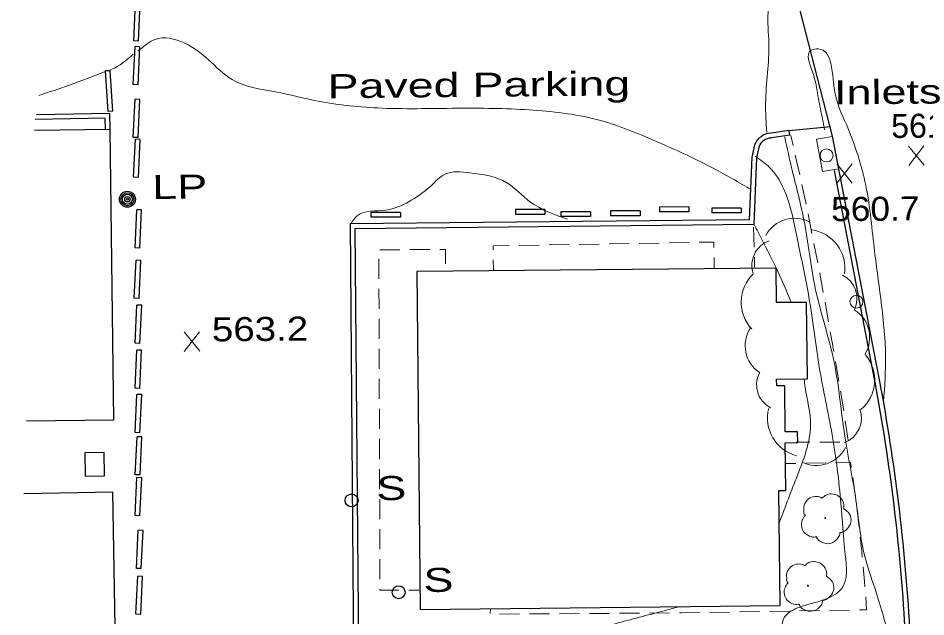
# Model space of a CAD drawing. Extents: x 2361708 to 2370558, y 6977955 to 6991887.
# Drawn here: x 2365802.1 to 2365983.6, y 6985995.7 to 6986115.3 of the extents above; entities that cross this region are included whole.
import ezdxf

# ---------------------------------------------------------------- set-up
doc = ezdxf.new("R2010")
doc.units = 0
doc.header["$LTSCALE"] = 1.9
for name, color, linetype, lineweight in [('11', 7, 'Continuous', 25), ('13', 7, 'Continuous', 13), ('2', 7, 'Continuous', 25), ('20', 7, 'Continuous', 25), ('21', 7, 'Continuous', 25), ('23', 7, 'Continuous', 25), ('29', 7, 'Continuous', 13), ('31', 7, 'Continuous', 13), ('35', 7, 'Continuous', 13), ('9', 7, 'Continuous', 13)]:
    doc.layers.add(name, color=color, linetype=linetype, lineweight=lineweight)

msp = doc.modelspace()

# ---------------------------------------------------------------- linework, layer by layer
at = {"layer": '11'}
msp.add_line((2365803.777, 6986034.802), (2365821.236, 6986035.008), dxfattribs=at)
for points in [[(2365821.236, 6986035.008), (2365820.543, 6986093.054), (2365805.434, 6986092.87)], [(2365802.135, 6985974.023), (2365821.883, 6985974.361), (2365821.073, 6986020.575), (2365803.275, 6986020.266)]]:
    msp.add_lwpolyline(points, dxfattribs=at)
msp.add_lwpolyline([(2365882.509, 6985997.089), (2365954.505, 6985997.905), (2365954.247, 6986020.883), (2365955.626, 6986020.896), (2365955.535, 6986030.466), (2365958.035, 6986030.49), (2365958.015, 6986032.65), (2365955.535, 6986032.626), (2365955.447, 6986041.816), (2365953.817, 6986041.8), (2365953.804, 6986043.19), (2365959.954, 6986043.248), (2365959.809, 6986058.518), (2365953.789, 6986058.461), (2365953.723, 6986065.361), (2365881.866, 6986064.676)], close=True, dxfattribs=at)
at = {"layer": '13'}
for p, q in [((2365956.681, 6986091.84), (2365957.11, 6986089.883)), ((2365957.548, 6986087.928), (2365958.416, 6986084.026)), ((2365958.844, 6986082.07), (2365959.711, 6986078.168)), ((2365960.101, 6986076.201), (2365960.878, 6986072.279)), ((2365949.293, 6986069.528), (2365949.185, 6986073.527)), ((2365902.338, 6986069.892), (2365906.337, 6986069.96)), ((2365908.337, 6986069.999), (2365912.336, 6986070.067)), ((2365914.336, 6986070.106), (2365918.336, 6986070.174)), ((2365920.335, 6986070.203), (2365924.335, 6986070.271)), ((2365926.335, 6986070.31), (2365930.334, 6986070.378)), ((2365932.334, 6986070.407), (2365936.334, 6986070.475)), ((2365961.267, 6986070.312), (2365962.044, 6986066.389)), ((2365874.445, 6986069.026), (2365878.444, 6986069.044)), ((2365880.445, 6986069.053), (2365884.445, 6986069.061)), ((2365874.28, 6986063.204), (2365874.272, 6986067.204)), ((2365897.184, 6986065.032), (2365897.145, 6986067.032)), ((2365941.293, 6986067.462), (2365941.333, 6986065.342)), ((2365949.401, 6986065.529), (2365949.352, 6986067.529)), ((2365874.297, 6986057.204), (2365874.289, 6986061.204)), ((2365963.489, 6986058.523), (2365964.196, 6986054.589)), ((2365874.324, 6986051.204), (2365874.306, 6986055.204)), ((2365874.341, 6986045.204), (2365874.333, 6986049.204)), ((2365965.561, 6986046.702), (2365966.229, 6986042.758)), ((2365874.358, 6986039.204), (2365874.35, 6986043.204)), ((2365966.558, 6986040.781), (2365967.226, 6986036.838)), ((2365874.375, 6986033.203), (2365874.367, 6986037.204)), ((2365967.524, 6986034.86), (2365968.102, 6986030.906)), ((2365874.403, 6986027.203), (2365874.385, 6986031.203)), ((2365960.465, 6986030.553), (2365957.705, 6986030.546)), ((2365966.465, 6986030.58), (2365962.465, 6986030.562)), ((2365959.654, 6986026.375), (2365963.654, 6986026.453)), ((2365874.42, 6986021.203), (2365874.411, 6986025.203)), ((2365955.655, 6986026.297), (2365957.655, 6986026.336)), ((2365874.437, 6986015.203), (2365874.428, 6986019.203)), ((2365874.454, 6986009.203), (2365874.446, 6986013.203)), ((2365874.481, 6986003.203), (2365874.463, 6986007.203)), ((2365882.262, 6986001.007), (2365880.262, 6986000.998)), ((2365896.528, 6985996.312), (2365896.608, 6985997.283)), ((2365902.389, 6985996.228), (2365898.389, 6985996.2)), ((2365908.389, 6985996.266), (2365904.389, 6985996.237)), ((2365914.388, 6985996.312), (2365910.388, 6985996.285)), ((2365920.388, 6985996.349), (2365916.389, 6985996.322)), ((2365926.388, 6985996.397), (2365922.388, 6985996.369)), ((2365932.388, 6985996.434), (2365928.388, 6985996.406)), ((2365944.387, 6985996.608), (2365940.388, 6985996.54)), ((2365950.386, 6985996.715), (2365946.387, 6985996.647)), ((2365956.386, 6985996.812), (2365952.386, 6985996.744)), ((2365962.385, 6985996.91), (2365958.386, 6985996.841)), ((2365968.384, 6985997.007), (2365964.385, 6985996.938))]:
    msp.add_line(p, q, dxfattribs=at)
for points in [[(2365938.334, 6986070.514), (2365941.233, 6986070.562), (2365941.253, 6986069.462)], [(2365886.444, 6986069.07), (2365887.595, 6986069.071), (2365887.612, 6986066.221)], [(2365897.115, 6986069.031), (2365897.098, 6986069.792), (2365900.338, 6986069.853)], [(2365962.423, 6986064.423), (2365962.443, 6986064.334), (2365963.13, 6986060.489)], [(2365964.545, 6986052.623), (2365964.925, 6986050.527), (2365965.232, 6986048.679)], [(2365965.654, 6986026.492), (2365968.573, 6986026.55), (2365968.733, 6986025.481)], [(2365969.022, 6986023.504), (2365969.45, 6986020.608), (2365969.58, 6986019.539)], [(2365969.829, 6986017.551), (2365970.186, 6986014.675), (2365970.307, 6986013.576)], [(2365970.516, 6986011.587), (2365970.823, 6986008.73), (2365970.934, 6986007.611)], [(2365971.123, 6986005.623), (2365971.4, 6986002.736), (2365971.48, 6986001.636)], [(2365878.262, 6986000.989), (2365874.492, 6986000.973), (2365874.49, 6986001.203)], [(2365971.619, 6985999.638), (2365971.804, 6985997.059), (2365970.384, 6985997.036)], [(2365938.388, 6985996.511), (2365934.798, 6985996.447), (2365934.388, 6985996.443)]]:
    msp.add_lwpolyline(points, dxfattribs=at)
at = {"layer": '2'}
for p, q in [((2365965.003, 6986091.709), (2365956.727, 6986123.782)), ((2365825.245, 6986110.77), (2365825.602, 6986118.383)), ((2365826.205, 6986110.729), (2365826.563, 6986118.342)), ((2365826.205, 6986110.729), (2365825.245, 6986110.77)), ((2365825.148, 6986102.028), (2365825.505, 6986109.642)), ((2365826.466, 6986109.601), (2365825.505, 6986109.642)), ((2365826.108, 6986101.988), (2365826.466, 6986109.601)), ((2365820.551, 6986104.825), (2365819.592, 6986104.765)), ((2365820.119, 6986096.65), (2365819.592, 6986104.765)), ((2365821.078, 6986096.709), (2365820.551, 6986104.825)), ((2365826.108, 6986101.988), (2365825.148, 6986102.028)), ((2365825.158, 6986091.488), (2365825.516, 6986099.102)), ((2365826.476, 6986099.061), (2365825.516, 6986099.102)), ((2365826.119, 6986091.447), (2365826.476, 6986099.061)), ((2365821.078, 6986096.709), (2365820.119, 6986096.65)), ((2365956.321, 6986092.886), (2365964.614, 6986093.695)), ((2365956.321, 6986092.886), (2365952.657, 6986092.322)), ((2365956.47, 6986091.938), (2365952.806, 6986091.373)), ((2365956.47, 6986091.938), (2365956.321, 6986092.886)), ((2365826.119, 6986091.447), (2365825.158, 6986091.488)), ((2365825.234, 6986083.518), (2365825.592, 6986091.132)), ((2365826.552, 6986091.091), (2365825.592, 6986091.132)), ((2365826.194, 6986083.477), (2365826.552, 6986091.091)), ((2365974.46, 6986042.707), (2365965.003, 6986091.709)), ((2365973.521, 6986042.528), (2365965.348, 6986084.872)), ((2365826.194, 6986083.477), (2365825.234, 6986083.518)), ((2365930.356, 6986077.569), (2365930.355, 6986076.608)), ((2365936.276, 6986077.575), (2365930.356, 6986077.569)), ((2365936.276, 6986077.575), (2365936.275, 6986076.615)), ((2365940.829, 6986077.338), (2365940.828, 6986076.378)), ((2365946.749, 6986077.345), (2365940.829, 6986077.338)), ((2365946.749, 6986077.345), (2365946.748, 6986076.384)), ((2365825.508, 6986069.42), (2365825.866, 6986077.034)), ((2365826.826, 6986076.993), (2365825.866, 6986077.034)), ((2365826.469, 6986069.379), (2365826.826, 6986076.993)), ((2365872.683, 6986076.489), (2365872.682, 6986075.529)), ((2365878.603, 6986075.536), (2365872.682, 6986075.529)), ((2365878.603, 6986076.496), (2365872.683, 6986076.489)), ((2365878.603, 6986076.496), (2365878.603, 6986075.536)), ((2365907.489, 6986077.051), (2365901.569, 6986077.045)), ((2365901.569, 6986077.045), (2365901.569, 6986076.084)), ((2365907.489, 6986076.091), (2365901.569, 6986076.084)), ((2365907.489, 6986077.051), (2365907.489, 6986076.091)), ((2365910.654, 6986076.631), (2365910.653, 6986075.671)), ((2365916.573, 6986075.677), (2365910.653, 6986075.671)), ((2365916.574, 6986076.637), (2365910.654, 6986076.631)), ((2365916.574, 6986076.637), (2365916.573, 6986075.677)), ((2365920.573, 6986076.785), (2365920.572, 6986075.825)), ((2365926.492, 6986075.832), (2365920.572, 6986075.825)), ((2365926.493, 6986076.792), (2365920.573, 6986076.785)), ((2365926.493, 6986076.792), (2365926.492, 6986075.832)), ((2365936.275, 6986076.615), (2365930.355, 6986076.608)), ((2365946.748, 6986076.384), (2365940.828, 6986076.378)), ((2365826.469, 6986069.379), (2365825.508, 6986069.42)), ((2365825.345, 6986059.328), (2365825.702, 6986066.942)), ((2365826.662, 6986066.901), (2365825.702, 6986066.942)), ((2365826.305, 6986059.287), (2365826.662, 6986066.901)), ((2365826.305, 6986059.287), (2365825.345, 6986059.328)), ((2365825.52, 6986050.349), (2365825.877, 6986057.963)), ((2365826.838, 6986057.923), (2365825.877, 6986057.963)), ((2365826.48, 6986050.308), (2365826.838, 6986057.923)), ((2365826.48, 6986050.308), (2365825.52, 6986050.349)), ((2365825.516, 6986041.369), (2365825.873, 6986048.983)), ((2365826.833, 6986048.942), (2365825.873, 6986048.983)), ((2365826.476, 6986041.328), (2365826.833, 6986048.942)), ((2365826.476, 6986041.328), (2365825.516, 6986041.369)), ((2365825.52, 6986032.498), (2365825.877, 6986040.112)), ((2365826.837, 6986040.071), (2365825.877, 6986040.112)), ((2365826.48, 6986032.458), (2365826.837, 6986040.071)), ((2365826.48, 6986032.458), (2365825.52, 6986032.498)), ((2365825.56, 6986024.048), (2365825.918, 6986031.662)), ((2365826.878, 6986031.621), (2365825.918, 6986031.662)), ((2365826.52, 6986024.008), (2365826.878, 6986031.621)), ((2365825.538, 6986015.898), (2365825.895, 6986023.512)), ((2365826.52, 6986024.008), (2365825.56, 6986024.048)), ((2365826.856, 6986023.471), (2365825.895, 6986023.512)), ((2365826.498, 6986015.857), (2365826.856, 6986023.471)), ((2365826.498, 6986015.857), (2365825.538, 6986015.898)), ((2365825.788, 6986005.35), (2365826.146, 6986012.963)), ((2365827.106, 6986012.923), (2365826.146, 6986012.963)), ((2365826.748, 6986005.309), (2365827.106, 6986012.923)), ((2365826.748, 6986005.309), (2365825.788, 6986005.35)), ((2365825.685, 6985996.168), (2365826.043, 6986003.782)), ((2365827.003, 6986003.741), (2365826.043, 6986003.782)), ((2365826.646, 6985996.127), (2365827.003, 6986003.741)), ((2365826.646, 6985996.127), (2365825.685, 6985996.168))]:
    msp.add_line(p, q, dxfattribs=at)
for points in [[(2365820.543, 6986093.054), (2365820.482, 6986096.294), (2365805.824, 6986096.014)], [(2365819.583, 6986093.035), (2365819.541, 6986095.315), (2365805.523, 6986095.051)], [(2365949.378, 6986090), (2365948.822, 6986087.505), (2365948.311, 6986075.019), (2365868.505, 6986074.18), (2365869.214, 6985988.152), (2365953.93, 6985989.018), (2365954.016, 6985981.009)], [(2365950.31, 6986089.789), (2365949.773, 6986087.384), (2365949.23, 6986074.068), (2365869.474, 6986073.229), (2365870.165, 6985989.121), (2365954.881, 6985989.988), (2365954.976, 6985981.018)]]:
    msp.add_lwpolyline(points, dxfattribs=at)
for centre, radius, start, end in [((2365952.865, 6986088.552), 3.775, 93.16052, 157.44781), ((2365952.865, 6986088.552), 2.815, 93.16052, 157.44781), ((2365588.775, 6985970.822), 392.327, 3.30519, 10.55777), ((2365588.775, 6985970.822), 391.367, 3.30519, 10.55777)]:
    msp.add_arc(centre, radius, start, end, dxfattribs=at)
at = {"layer": '20'}
for radius in [1.6, 1.3, 1, 0.539, 0.192]:
    msp.add_circle((2365823.976, 6986079.126), radius, dxfattribs=at)
at = {"layer": '21'}
for centre in [(2365868.801, 6986018.93), (2365878.226, 6986000.579)]:
    msp.add_circle(centre, 1.3, dxfattribs=at)
at = {"layer": '23'}
msp.add_lwpolyline([(2365815.458, 6986028.452), (2365815.522, 6986023.753), (2365819.422, 6986023.81), (2365819.357, 6986028.51)], close=True, dxfattribs=at)
at = {"layer": '29'}
for centre in [(2365963.529, 6986015.381), (2365960.078, 6986001.868)]:
    msp.add_circle(centre, 0.1, dxfattribs=at)
for centre, radius, start, end in [((2365957.393, 6986068.854), 6.473, 62.03037, 152.03037), ((2365959.709, 6986065.336), 7.764, 351.47081, 81.47081), ((2365954.029, 6986065.929), 5.173, 109.22927, 199.22927), ((2365954.476, 6986058.536), 7.764, 133.50199, 223.50199), ((2365964.706, 6986059.308), 5.173, 334.19183, 64.19183), ((2365965.944, 6986051.509), 6.473, 328.38707, 58.38707), ((2365953.997, 6986049.855), 6.473, 146.42088, 236.42088), ((2365965.658, 6986043.016), 7.764, 310.26699, 40.26699), ((2365954.96, 6986042.034), 5.173, 152.54052, 242.54052), ((2365959.747, 6986035.375), 7.764, 165.33665, 255.33665), ((2365965.596, 6986035.351), 5.173, 290.56283, 20.56283), ((2365961.767, 6986032.385), 6.473, 243.59109, 333.59109)]:
    msp.add_arc(centre, radius, start, end, dxfattribs=at)
for points in [[(2365959.563, 6986015.953), (2365959.583, 6986015.964), (2365959.503, 6986016.033), (2365959.267, 6986016.661), (2365959.305, 6986017.941), (2365960.192, 6986019.24), (2365961.498, 6986019.722), (2365962.62, 6986019.533), (2365962.851, 6986019.405), (2365962.921, 6986019.406), (2365962.971, 6986019.446), (2365963.318, 6986019.74), (2365964.184, 6986020.188), (2365965.394, 6986020.119), (2365966.51, 6986019.53), (2365967.244, 6986018.106), (2365967.252, 6986017.247)], [(2365967.242, 6986017.266), (2365968.382, 6986016.207), (2365968.667, 6986014.62), (2365967.959, 6986013.294), (2365967.305, 6986012.747), (2365966.637, 6986012.531), (2365966.487, 6986012.519), (2365966.468, 6986012.409), (2365966.146, 6986011.506), (2365964.607, 6986010.341), (2365962.715, 6986010.623), (2365961.815, 6986011.565), (2365961.744, 6986011.694), (2365961.624, 6986011.673), (2365960.413, 6986011.791), (2365959.144, 6986012.79), (2365958.798, 6986014.426), (2365959.168, 6986015.45), (2365959.494, 6986015.893), (2365959.564, 6986015.943)], [(2365956.112, 6986002.44), (2365956.132, 6986002.45), (2365956.051, 6986002.519), (2365955.815, 6986003.147), (2365955.853, 6986004.428), (2365956.741, 6986005.726), (2365958.046, 6986006.209), (2365959.168, 6986006.019), (2365959.399, 6986005.891), (2365959.469, 6986005.892), (2365959.519, 6986005.933), (2365959.867, 6986006.226), (2365960.732, 6986006.674), (2365961.943, 6986006.606), (2365963.058, 6986006.016), (2365963.792, 6986004.593), (2365963.8, 6986003.733)], [(2365963.79, 6986003.753), (2365964.93, 6986002.694), (2365965.215, 6986001.106), (2365964.508, 6985999.78), (2365963.853, 6985999.233), (2365963.185, 6985999.017), (2365963.035, 6985999.006), (2365963.016, 6985998.896), (2365962.695, 6985997.993), (2365961.156, 6985996.828), (2365959.263, 6985997.11), (2365958.364, 6985998.051), (2365958.293, 6985998.181), (2365958.173, 6985998.16), (2365956.962, 6985998.278), (2365955.692, 6985999.276), (2365955.347, 6986000.913), (2365955.717, 6986001.936), (2365956.043, 6986002.379), (2365956.112, 6986002.43)]]:
    msp.add_spline(points, degree=3, dxfattribs=at)
at = {"layer": '31'}
for p, q in [((2365983.299, 6986085.903), (2365980.182, 6986089.754)), ((2365980.219, 6986085.874), (2365983.262, 6986089.783)), ((2365968.942, 6986082.336), (2365965.825, 6986086.187)), ((2365965.862, 6986082.307), (2365968.905, 6986086.216)), ((2365838.446, 6986048.742), (2365835.329, 6986052.593)), ((2365835.366, 6986048.713), (2365838.409, 6986052.622))]:
    msp.add_line(p, q, dxfattribs=at)
at = {"layer": '35'}
for points in [[(2365951.825, 6986092.434), (2365951.599, 6986098.392), (2365952.245, 6986110.348), (2365952.126, 6986116.478), (2365953.212, 6986121.188), (2365955.004, 6986126.205)], [(2365948.382, 6986081.23), (2365940.61, 6986085.617), (2365929.801, 6986090.654), (2365918.63, 6986094.868), (2365905.19, 6986096.92), (2365890.826, 6986097.323), (2365874.855, 6986097.331), (2365862.111, 6986098.74), (2365853.573, 6986100.579), (2365844.909, 6986103.046), (2365840.171, 6986107.022), (2365835.359, 6986110.366), (2365829.522, 6986111.08), (2365826.491, 6986109.082), (2365826.093, 6986108.808)], [(2365825.15, 6986108.139), (2365820.759, 6986105.066), (2365820.46, 6986104.954)], [(2365975.198, 6986038.693), (2365975.582, 6986047.767), (2365974.622, 6986059.269), (2365973.315, 6986069.417), (2365971.469, 6986082.7), (2365967.751, 6986094.035), (2365965.322, 6986101.242), (2365962.176, 6986109.183), (2365960.709, 6986108.929), (2365961.217, 6986103.843), (2365962.161, 6986099.232), (2365963, 6986095.12), (2365963.38, 6986093.024)], [(2365819.433, 6986104.574), (2365812.398, 6986101.957), (2365806.237, 6986099.858)], [(2365977.625, 6985944.492), (2365977.134, 6985955.038), (2365977.52, 6985969.163), (2365978.021, 6985976.357), (2365976.562, 6985989.914), (2365973.803, 6986000.298), (2365971.442, 6986007.746), (2365969.676, 6986018.94), (2365967.434, 6986031.779), (2365965.303, 6986046.54), (2365961.532, 6986061.384), (2365959.272, 6986074.994), (2365956.927, 6986084.912), (2365955.424, 6986091.578)], [(2365954.99, 6985990.058), (2365954.946, 6985991.509), (2365955.348, 6985995.502), (2365958.448, 6985997.612), (2365963.235, 6985999.068), (2365966.853, 6986001.342), (2365967.519, 6986008.089), (2365966.671, 6986018.331), (2365964.9, 6986032.065), (2365962.332, 6986045.641), (2365960.089, 6986060.571), (2365957.896, 6986071.391), (2365955.192, 6986081.245), (2365952.341, 6986085.538), (2365949.52, 6986087.741)], [(2365912.018, 6986075.134), (2365904.484, 6986078.632), (2365899.888, 6986082.389), (2365892.399, 6986084.418), (2365887.521, 6986084.151), (2365884.633, 6986081.764), (2365880.303, 6986078.662), (2365875.649, 6986076.958), (2365869.959, 6986075.833), (2365868.714, 6986074.282)], [(2365956.739, 6986058.469), (2365953.661, 6986065.58), (2365950.451, 6986071.86), (2365949.33, 6986074.079)], [(2365954.376, 6986014.584), (2365957.987, 6986023.999), (2365960.583, 6986033.904), (2365959.52, 6986041.585), (2365959.304, 6986043.193)], [(2365902.256, 6985989.237), (2365914.904, 6985992.548), (2365924.511, 6985995.079), (2365934.396, 6985997.693)]]:
    msp.add_spline(points, degree=3, dxfattribs=at)
at = {"layer": '9'}
msp.add_lwpolyline([(2365966.155, 6986085.21), (2365962.95, 6986084.639), (2365961.798, 6986091.118), (2365964.963, 6986091.679)], dxfattribs=at)
for centre in [(2365963.799, 6986087.877), (2365969.778, 6986058.653)]:
    msp.add_circle(centre, 1.3, dxfattribs=at)

# ---------------------------------------------------------------- texts
at = {"layer": '2', "width": 1.45}
msp.add_text('Paved Parking', height=4.8, rotation=0.545, dxfattribs=at).set_placement((2365864.026, 6986099.308))
at = {"layer": '20', "width": 1.4}
msp.add_text('  LP', height=4.8, rotation=0.545, dxfattribs=at).set_placement((2365823.976, 6986079.126))
at = {"layer": '21', "width": 1.4}
for p in [(2365868.791, 6986018.919), (2365878.216, 6986000.568)]:
    msp.add_text('  S', height=4.8, rotation=0.545, dxfattribs=at).set_placement(p)
at = {"layer": '31'}
msp.add_text('561.4', height=4.8, rotation=0.545, dxfattribs=at).set_placement((2365976.737, 6986091.36))
for s, width, p in [('560.7', 1.1, (2365964.724, 6986074.735)), ('563.2', 1.2, (2365840.887, 6986050.706))]:
    msp.add_text(s, height=4.8, rotation=0.545, dxfattribs=dict(at, width=width)).set_placement(p)
at = {"layer": '9', "width": 1.4}
msp.add_text('Inlets', height=4.8, rotation=0.545, dxfattribs=at).set_placement((2365965.312, 6986098.062))

doc.saveas('drawing.dxf')
